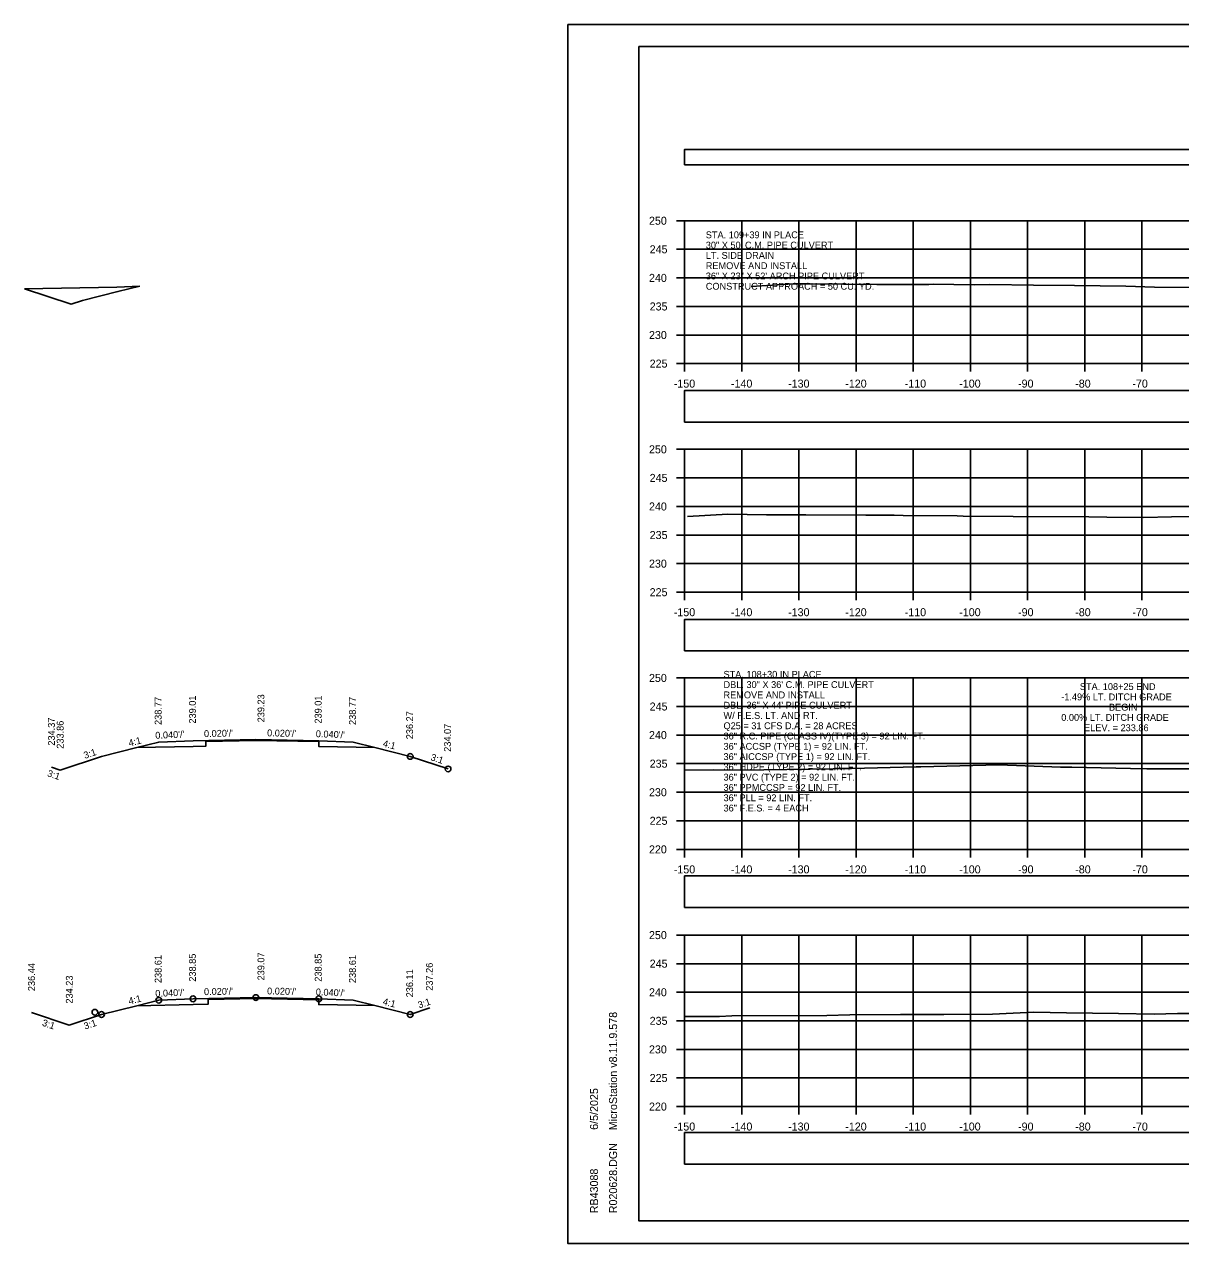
# Model space of a CAD drawing. Extents: x 1369627 to 1374022, y 380035 to 398173.
# Drawn here: x 1369913.7 to 1370116, y 380674.9 to 380888.2 of the extents above; entities that cross this region are included whole.
import ezdxf

# ---------------------------------------------------------------- set-up
doc = ezdxf.new("R2010")
doc.units = 0
for name, color, linetype in [('Default', 7, 'Continuous'), ('R_Alt Surface', 7, 'Continuous'), ('R_Axis', 7, 'Continuous'), ('R_Axis Annot', 7, 'Continuous'), ('R_Border', 7, 'Continuous'), ('R_Drive', 7, 'Continuous'), ('R_Exist Surface', 7, 'Continuous'), ('R_Fin Surface', 7, 'Continuous'), ('R_Grid', 7, 'Continuous'), ('R_No Plot', 7, 'Continuous'), ('R_Water', 7, 'Continuous'), ('R_Xsect Elev', 7, 'Continuous'), ('R_Xsect Slope', 7, 'Continuous')]:
    doc.layers.add(name, color=color, linetype=linetype)

msp = doc.modelspace()

# ---------------------------------------------------------------- linework, layer by layer
at = {"layer": 'Default'}
for points in [[(1370029.24, 380863.63), (1370329.24, 380863.63), (1370329.24, 380866.34), (1370029.24, 380866.34)], [(1370029.24, 380818.64), (1370329.24, 380818.64), (1370329.24, 380824.17), (1370029.24, 380824.17)], [(1370029.24, 380778.6), (1370329.24, 380778.6), (1370329.24, 380784.12), (1370029.24, 380784.12)], [(1370029.24, 380733.71), (1370329.24, 380733.71), (1370329.24, 380739.23), (1370029.24, 380739.23)], [(1370029.24, 380688.8), (1370329.24, 380688.8), (1370329.24, 380694.33), (1370029.24, 380694.33)]]:
    msp.add_lwpolyline(points, close=True, dxfattribs=at)
at = {"layer": 'R_Alt Surface'}
for points in [[(1369933.41, 380761.69), (1369943.24, 380761.88), (1369945.5, 380761.93), (1369945.5, 380762.76), (1369954.24, 380762.94), (1369965.24, 380762.72), (1369965.24, 380761.89), (1369965.24, 380761.89), (1369975.05, 380761.69)], [(1369933.41, 380716.52), (1369943.24, 380716.72), (1369945.87, 380716.78), (1369945.87, 380717.61), (1369954.24, 380717.77), (1369965.24, 380717.55), (1369965.24, 380716.72), (1369965.24, 380716.72), (1369975.05, 380716.53)]]:
    msp.add_lwpolyline(points, dxfattribs=at)
at = {"layer": 'R_Axis'}
for p, q in [((1370027.84, 380853.87), (1370029.24, 380853.87)), ((1370029.24, 380828.87), (1370029.24, 380853.87)), ((1370027.84, 380848.87), (1370029.24, 380848.87)), ((1370027.84, 380843.87), (1370029.24, 380843.87)), ((1370027.84, 380838.87), (1370029.24, 380838.87)), ((1370027.84, 380833.87), (1370029.24, 380833.87)), ((1370027.84, 380828.87), (1370029.24, 380828.87)), ((1370029.24, 380828.87), (1370329.24, 380828.87)), ((1370029.24, 380827.47), (1370029.24, 380828.87)), ((1370039.24, 380827.47), (1370039.24, 380828.87)), ((1370049.24, 380827.47), (1370049.24, 380828.87)), ((1370059.24, 380827.47), (1370059.24, 380828.87)), ((1370069.24, 380827.47), (1370069.24, 380828.87)), ((1370079.24, 380827.47), (1370079.24, 380828.87)), ((1370089.24, 380827.47), (1370089.24, 380828.87)), ((1370099.24, 380827.47), (1370099.24, 380828.87)), ((1370109.24, 380827.47), (1370109.24, 380828.87)), ((1370027.84, 380813.87), (1370029.24, 380813.87)), ((1370029.24, 380788.87), (1370029.24, 380813.87)), ((1370027.84, 380808.87), (1370029.24, 380808.87)), ((1370027.84, 380803.87), (1370029.24, 380803.87)), ((1370027.84, 380798.87), (1370029.24, 380798.87)), ((1370027.84, 380793.87), (1370029.24, 380793.87)), ((1370027.84, 380788.87), (1370029.24, 380788.87)), ((1370029.24, 380788.87), (1370329.24, 380788.87)), ((1370029.24, 380787.47), (1370029.24, 380788.87)), ((1370039.24, 380787.47), (1370039.24, 380788.87)), ((1370049.24, 380787.47), (1370049.24, 380788.87)), ((1370059.24, 380787.47), (1370059.24, 380788.87)), ((1370069.24, 380787.47), (1370069.24, 380788.87)), ((1370079.24, 380787.47), (1370079.24, 380788.87)), ((1370089.24, 380787.47), (1370089.24, 380788.87)), ((1370099.24, 380787.47), (1370099.24, 380788.87)), ((1370109.24, 380787.47), (1370109.24, 380788.87)), ((1370027.84, 380773.87), (1370029.24, 380773.87)), ((1370029.24, 380743.87), (1370029.24, 380773.87)), ((1370027.84, 380768.87), (1370029.24, 380768.87)), ((1370027.84, 380763.87), (1370029.24, 380763.87)), ((1370027.84, 380758.87), (1370029.24, 380758.87)), ((1370027.84, 380753.87), (1370029.24, 380753.87)), ((1370027.84, 380748.87), (1370029.24, 380748.87)), ((1370027.84, 380743.87), (1370029.24, 380743.87)), ((1370029.24, 380743.87), (1370329.24, 380743.87)), ((1370029.24, 380742.47), (1370029.24, 380743.87)), ((1370039.24, 380742.47), (1370039.24, 380743.87)), ((1370049.24, 380742.47), (1370049.24, 380743.87)), ((1370059.24, 380742.47), (1370059.24, 380743.87)), ((1370069.24, 380742.47), (1370069.24, 380743.87)), ((1370079.24, 380742.47), (1370079.24, 380743.87)), ((1370089.24, 380742.47), (1370089.24, 380743.87)), ((1370099.24, 380742.47), (1370099.24, 380743.87)), ((1370109.24, 380742.47), (1370109.24, 380743.87)), ((1370027.84, 380728.87), (1370029.24, 380728.87)), ((1370029.24, 380698.87), (1370029.24, 380728.87)), ((1370027.84, 380723.87), (1370029.24, 380723.87)), ((1370027.84, 380718.87), (1370029.24, 380718.87)), ((1370027.84, 380713.87), (1370029.24, 380713.87)), ((1370027.84, 380708.87), (1370029.24, 380708.87)), ((1370027.84, 380703.87), (1370029.24, 380703.87)), ((1370027.84, 380698.87), (1370029.24, 380698.87)), ((1370029.24, 380698.87), (1370329.24, 380698.87)), ((1370029.24, 380697.47), (1370029.24, 380698.87)), ((1370039.24, 380697.47), (1370039.24, 380698.87)), ((1370049.24, 380697.47), (1370049.24, 380698.87)), ((1370059.24, 380697.47), (1370059.24, 380698.87)), ((1370069.24, 380697.47), (1370069.24, 380698.87)), ((1370079.24, 380697.47), (1370079.24, 380698.87)), ((1370089.24, 380697.47), (1370089.24, 380698.87)), ((1370099.24, 380697.47), (1370099.24, 380698.87)), ((1370109.24, 380697.47), (1370109.24, 380698.87))]:
    msp.add_line(p, q, dxfattribs=at)
at = {"layer": 'R_Border'}
for p, q in [((1370021.24, 380884.33), (1370337.42, 380884.33)), ((1370021.24, 380678.87), (1370021.24, 380884.33)), ((1370021.24, 380678.87), (1370021.24, 380678.87)), ((1370337.42, 380678.87), (1370021.24, 380678.87))]:
    msp.add_line(p, q, dxfattribs=at)
at = {"layer": 'R_Drive'}
for p, q in [((1369929.93, 380842.26), (1369913.74, 380841.97)), ((1369933.92, 380842.42), (1369929.93, 380842.26))]:
    msp.add_line(p, q, dxfattribs=at)
msp.add_lwpolyline([(1369913.74, 380841.97), (1369921.91, 380839.25), (1369923.92, 380839.92), (1369930.1, 380841.46), (1369933.92, 380842.42)], dxfattribs=at)
at = {"layer": 'R_Exist Surface'}
for points in [[(1370040.86, 380842.37), (1370048.21, 380842.82), (1370051.19, 380842.82), (1370062.89, 380842.74), (1370065.06, 380842.74), (1370071.98, 380842.73), (1370072.72, 380842.76), (1370079.95, 380842.68), (1370082.62, 380842.69), (1370090.31, 380842.6), (1370097.48, 380842.56), (1370106.46, 380842.44), (1370111.44, 380842.27), (1370122.3, 380842.16)], [(1370029.75, 380802.09), (1370036.78, 380802.53), (1370043.59, 380802.43), (1370050.46, 380802.4), (1370060.95, 380802.35), (1370065.92, 380802.33), (1370067.49, 380802.29), (1370076.94, 380802.26), (1370078, 380802.18), (1370086.75, 380802.1), (1370099.95, 380802.05), (1370103.12, 380802.01), (1370109.59, 380801.93), (1370114.44, 380802.03), (1370120.92, 380802.12)], [(1370029.24, 380757.73), (1370034.3, 380757.77), (1370039.06, 380757.75), (1370055.25, 380757.99), (1370055.64, 380758), (1370058.47, 380758.05), (1370069.73, 380758.34), (1370070.59, 380758.34), (1370084.21, 380758.66), (1370094.98, 380758.27), (1370096.97, 380758.23), (1370107.28, 380758.03), (1370110.13, 380757.98), (1370121.37, 380757.94)], [(1370029.24, 380714.6), (1370035.35, 380714.62), (1370037.51, 380714.72), (1370054.15, 380714.81), (1370058.13, 380714.9), (1370067.01, 380714.96), (1370074.57, 380714.99), (1370083.12, 380715.05), (1370090.32, 380715.36), (1370096.06, 380715.28), (1370105.14, 380715.15), (1370111.41, 380715.06), (1370115.45, 380715.13), (1370120.35, 380715.13)]]:
    msp.add_lwpolyline(points, dxfattribs=at)
at = {"layer": 'R_Fin Surface'}
for points in [[(1369918.47, 380758.24), (1369920, 380757.73), (1369927.24, 380760.14), (1369933.41, 380761.69), (1369937.24, 380762.64), (1369943.24, 380762.88), (1369954.24, 380763.1), (1369965.24, 380762.88), (1369971.24, 380762.64), (1369975.05, 380761.69), (1369981.24, 380760.14), (1369987.86, 380757.94)], [(1369914.99, 380715.31), (1369921.6, 380713.1), (1369927.24, 380714.98), (1369933.41, 380716.52), (1369937.24, 380717.48), (1369943.24, 380717.72), (1369954.24, 380717.94), (1369965.24, 380717.72), (1369971.24, 380717.48), (1369975.05, 380716.53), (1369981.24, 380714.98), (1369984.69, 380716.13)]]:
    msp.add_lwpolyline(points, dxfattribs=at)
at = {"layer": 'R_Grid'}
for p, q in [((1370029.24, 380853.87), (1370329.24, 380853.87)), ((1370029.24, 380828.87), (1370029.24, 380853.87)), ((1370039.24, 380828.87), (1370039.24, 380853.87)), ((1370049.24, 380828.87), (1370049.24, 380853.87)), ((1370059.24, 380828.87), (1370059.24, 380853.87)), ((1370069.24, 380828.87), (1370069.24, 380853.87)), ((1370079.24, 380828.87), (1370079.24, 380853.87)), ((1370089.24, 380828.87), (1370089.24, 380853.87)), ((1370099.24, 380828.87), (1370099.24, 380853.87)), ((1370109.24, 380828.87), (1370109.24, 380853.87)), ((1370029.24, 380848.87), (1370329.24, 380848.87)), ((1370029.24, 380843.87), (1370329.24, 380843.87)), ((1370029.24, 380838.87), (1370329.24, 380838.87)), ((1370029.24, 380833.87), (1370329.24, 380833.87)), ((1370029.24, 380828.87), (1370329.24, 380828.87)), ((1370029.24, 380813.87), (1370329.24, 380813.87)), ((1370029.24, 380788.87), (1370029.24, 380813.87)), ((1370039.24, 380788.87), (1370039.24, 380813.87)), ((1370049.24, 380788.87), (1370049.24, 380813.87)), ((1370059.24, 380788.87), (1370059.24, 380813.87)), ((1370069.24, 380788.87), (1370069.24, 380813.87)), ((1370079.24, 380788.87), (1370079.24, 380813.87)), ((1370089.24, 380788.87), (1370089.24, 380813.87)), ((1370099.24, 380788.87), (1370099.24, 380813.87)), ((1370109.24, 380788.87), (1370109.24, 380813.87)), ((1370029.24, 380808.87), (1370329.24, 380808.87)), ((1370029.24, 380803.87), (1370329.24, 380803.87)), ((1370029.24, 380798.87), (1370329.24, 380798.87)), ((1370029.24, 380793.87), (1370329.24, 380793.87)), ((1370029.24, 380788.87), (1370329.24, 380788.87)), ((1370029.24, 380773.87), (1370329.24, 380773.87)), ((1370029.24, 380743.87), (1370029.24, 380773.87)), ((1370039.24, 380743.87), (1370039.24, 380773.87)), ((1370049.24, 380743.87), (1370049.24, 380773.87)), ((1370059.24, 380743.87), (1370059.24, 380773.87)), ((1370069.24, 380743.87), (1370069.24, 380773.87)), ((1370079.24, 380743.87), (1370079.24, 380773.87)), ((1370089.24, 380743.87), (1370089.24, 380773.87)), ((1370099.24, 380743.87), (1370099.24, 380773.87)), ((1370109.24, 380743.87), (1370109.24, 380773.87)), ((1370029.24, 380768.87), (1370329.24, 380768.87)), ((1370029.24, 380763.87), (1370329.24, 380763.87)), ((1370029.24, 380758.87), (1370329.24, 380758.87)), ((1370029.24, 380753.87), (1370329.24, 380753.87)), ((1370029.24, 380748.87), (1370329.24, 380748.87)), ((1370029.24, 380743.87), (1370329.24, 380743.87)), ((1370029.24, 380728.87), (1370329.24, 380728.87)), ((1370029.24, 380698.87), (1370029.24, 380728.87)), ((1370039.24, 380698.87), (1370039.24, 380728.87)), ((1370049.24, 380698.87), (1370049.24, 380728.87)), ((1370059.24, 380698.87), (1370059.24, 380728.87)), ((1370069.24, 380698.87), (1370069.24, 380728.87)), ((1370079.24, 380698.87), (1370079.24, 380728.87)), ((1370089.24, 380698.87), (1370089.24, 380728.87)), ((1370099.24, 380698.87), (1370099.24, 380728.87)), ((1370109.24, 380698.87), (1370109.24, 380728.87)), ((1370029.24, 380723.87), (1370329.24, 380723.87)), ((1370029.24, 380718.87), (1370329.24, 380718.87)), ((1370029.24, 380713.87), (1370329.24, 380713.87)), ((1370029.24, 380708.87), (1370329.24, 380708.87)), ((1370029.24, 380703.87), (1370329.24, 380703.87)), ((1370029.24, 380698.87), (1370329.24, 380698.87))]:
    msp.add_line(p, q, dxfattribs=at)
at = {"layer": 'R_No Plot'}
for p, q in [((1370008.84, 380888.23), (1370342.17, 380888.23)), ((1370008.84, 380674.89), (1370342.17, 380674.89))]:
    msp.add_line(p, q, dxfattribs=at)
for points in [[(1370008.83, 380888.23), (1370342.17, 380888.23), (1370342.17, 380674.89), (1370008.83, 380674.89)], [(1370255.16, 380884.33), (1370274.78, 380884.33), (1370274.78, 380874.45), (1370290.89, 380874.45), (1370314.09, 380874.45), (1370314.09, 380841.78), (1370337.3, 380841.78), (1370337.42, 380678.87), (1370021.24, 380678.87), (1370021.24, 380884.33)]]:
    msp.add_lwpolyline(points, close=True, dxfattribs=at)
for centre in [(1369981.24, 380760.14), (1369987.86, 380757.94), (1369943.24, 380717.72), (1369954.24, 380717.94), (1369965.24, 380717.72), (1369937.24, 380717.48), (1369926.08, 380715.37), (1369927.24, 380714.98), (1369981.24, 380714.98)]:
    msp.add_circle(centre, 0.5, dxfattribs=at)

# ---------------------------------------------------------------- texts
at = {"layer": 'R_Axis Annot'}
for s, p in [('250', (1370023.01, 380853.17)), ('245', (1370023.13, 380848.17)), ('240', (1370023.01, 380843.17)), ('235', (1370023.13, 380838.17)), ('230', (1370023.01, 380833.17)), ('225', (1370023.13, 380828.17)), ('-150', (1370027.35, 380824.67)), ('-140', (1370037.35, 380824.67)), ('-130', (1370047.35, 380824.67)), ('-120', (1370057.35, 380824.67)), ('-110', (1370067.75, 380824.67)), ('-100', (1370077.29, 380824.67)), ('-90', (1370087.58, 380824.67)), ('-80', (1370097.58, 380824.67)), ('-70', (1370107.58, 380824.67)), ('250', (1370023.01, 380813.17)), ('245', (1370023.13, 380808.17)), ('240', (1370023.01, 380803.17)), ('235', (1370023.13, 380798.17)), ('230', (1370023.01, 380793.17)), ('225', (1370023.13, 380788.17)), ('-150', (1370027.35, 380784.67)), ('-140', (1370037.35, 380784.67)), ('-130', (1370047.35, 380784.67)), ('-120', (1370057.35, 380784.67)), ('-110', (1370067.75, 380784.67)), ('-100', (1370077.29, 380784.67)), ('-90', (1370087.58, 380784.67)), ('-80', (1370097.58, 380784.67)), ('-70', (1370107.58, 380784.67)), ('250', (1370023.01, 380773.17)), ('245', (1370023.13, 380768.17)), ('240', (1370023.01, 380763.17)), ('235', (1370023.13, 380758.17)), ('230', (1370023.01, 380753.17)), ('225', (1370023.13, 380748.17)), ('220', (1370023.01, 380743.17)), ('-150', (1370027.35, 380739.67)), ('-140', (1370037.35, 380739.67)), ('-130', (1370047.35, 380739.67)), ('-120', (1370057.35, 380739.67)), ('-110', (1370067.75, 380739.67)), ('-100', (1370077.29, 380739.67)), ('-90', (1370087.58, 380739.67)), ('-80', (1370097.58, 380739.67)), ('-70', (1370107.58, 380739.67)), ('250', (1370023.01, 380728.17)), ('245', (1370023.13, 380723.17)), ('240', (1370023.01, 380718.17)), ('235', (1370023.13, 380713.17)), ('230', (1370023.01, 380708.17)), ('225', (1370023.13, 380703.17)), ('220', (1370023.01, 380698.17)), ('-150', (1370027.35, 380694.67)), ('-140', (1370037.35, 380694.67)), ('-130', (1370047.35, 380694.67)), ('-120', (1370057.35, 380694.67)), ('-110', (1370067.75, 380694.67)), ('-100', (1370077.29, 380694.67)), ('-90', (1370087.58, 380694.67)), ('-80', (1370097.58, 380694.67)), ('-70', (1370107.58, 380694.67))]:
    msp.add_text(s, height=1.4, dxfattribs=at).set_placement(p)
at = {"layer": 'R_Border'}
for s, p in [('MicroStation v8.11.9.578', (1370017.43, 380694.73)), ('6/5/2025', (1370014.1, 380694.8)), ('R020628.DGN', (1370017.43, 380680.2)), ('RB43088', (1370014.1, 380680.2))]:
    msp.add_text(s, height=1.4, rotation=90, dxfattribs=at).set_placement(p)
at = {"layer": 'R_Water'}
for s, p in [('STA. 109+39 IN PLACE', (1370032.95, 380850.8)), ('30" X 50\' C.M. PIPE CULVERT', (1370032.95, 380849)), ('LT. SIDE DRAIN', (1370032.95, 380847.2)), ('REMOVE AND INSTALL', (1370032.95, 380845.4)), ('36" X 23" X 52\' ARCH PIPE CULVERT', (1370032.95, 380843.6)), ('CONSTRUCT APPROACH = 50 CU. YD.', (1370032.95, 380841.8)), ('STA. 108+30 IN PLACE', (1370036.05, 380773.9)), ('DBL. 30" X 36\' C.M. PIPE CULVERT', (1370036.05, 380772.1)), ('REMOVE AND INSTALL', (1370036.05, 380770.3)), ('DBL. 36" X 44\' PIPE CULVERT', (1370036.05, 380768.5)), ('W/ F.E.S. LT. AND RT.', (1370036.05, 380766.7)), ('Q25 = 31 CFS D.A. = 28 ACRES', (1370036.05, 380764.9)), ('36" R.C. PIPE (CLASS IV)(TYPE 3) = 92 LIN. FT.', (1370036.05, 380763.1)), ('36" ACCSP (TYPE 1) = 92 LIN. FT.', (1370036.05, 380761.3)), ('36" AICCSP (TYPE 1) = 92 LIN. FT.', (1370036.05, 380759.5)), ('36" HDPE (TYPE 2) = 92 LIN. FT.', (1370036.05, 380757.7)), ('36" PVC (TYPE 2) = 92 LIN. FT.', (1370036.05, 380755.9)), ('36" PPMCCSP = 92 LIN. FT.', (1370036.05, 380754.1)), ('36" PLL = 92 LIN. FT.', (1370036.05, 380752.3)), ('36" F.E.S. = 4 EACH', (1370036.05, 380750.5))]:
    msp.add_text(s, height=1.2, dxfattribs=at).set_placement(p)
at = {"layer": 'R_Xsect Elev'}
for s, p in [('STA. 108+25 END', (1370098.39, 380771.75)), ('-1.49% LT. DITCH GRADE', (1370095.13, 380769.95)), ('BEGIN', (1370103.48, 380768.15)), ('0.00% LT. DITCH GRADE', (1370095.14, 380766.35)), ('ELEV. = 233.86', (1370099.13, 380764.55))]:
    msp.add_text(s, height=1.2, dxfattribs=at).set_placement(p)
for s, p in [('238.77', (1369937.74, 380765.64)), ('239.01', (1369943.74, 380765.88)), ('239.23', (1369955.73, 380766.1)), ('239.01', (1369965.74, 380765.88)), ('238.77', (1369971.74, 380765.64)), ('236.27', (1369981.74, 380763.14)), ('234.37', (1369919.07, 380762.02)), ('233.86', (1369920.6, 380761.48)), ('234.07', (1369988.36, 380760.94)), ('238.61', (1369937.74, 380720.48)), ('238.85', (1369943.74, 380720.72)), ('239.07', (1369955.73, 380720.94)), ('238.85', (1369965.74, 380720.72)), ('238.61', (1369971.74, 380720.48)), ('236.44', (1369915.59, 380719.06)), ('236.11', (1369981.74, 380717.98)), ('237.26', (1369985.19, 380719.13)), ('234.23', (1369922.2, 380716.89))]:
    msp.add_text(s, height=1.2, rotation=90, dxfattribs=at).set_placement(p)
at = {"layer": 'R_Xsect Slope'}
for s, rotation, p in [('4:1', 14.0362, (1369932.12, 380761.88)), ("0.040'/'", 2.2906, (1369936.66, 380763.22)), ("0.020'/'", 1.1458, (1369945.17, 380763.52)), ("0.020'/'", 358.8542, (1369956.19, 380763.66)), ("0.040'/'", 357.7094, (1369964.7, 380763.51)), ('4:1', 345.9638, (1369976.36, 380761.88)), ('3:1', 18.4349, (1369924.33, 380759.7)), ('3:1', 341.5651, (1369984.71, 380759.51)), ('3:1', 341.5651, (1369917.64, 380756.69)), ('4:1', 14.0362, (1369932.12, 380716.72)), ("0.040'/'", 2.2906, (1369936.66, 380718.06)), ("0.020'/'", 1.1458, (1369945.17, 380718.36)), ("0.020'/'", 358.8542, (1369956.19, 380718.5)), ("0.040'/'", 357.7094, (1369964.7, 380718.34)), ('4:1', 345.9638, (1369976.36, 380716.72)), ('3:1', 18.4349, (1369982.81, 380716.03)), ('3:1', 341.5651, (1369916.74, 380713.05)), ('3:1', 18.6416, (1369924.37, 380712.32))]:
    msp.add_text(s, height=1.2, rotation=rotation, dxfattribs=at).set_placement(p)

doc.saveas('drawing.dxf')
